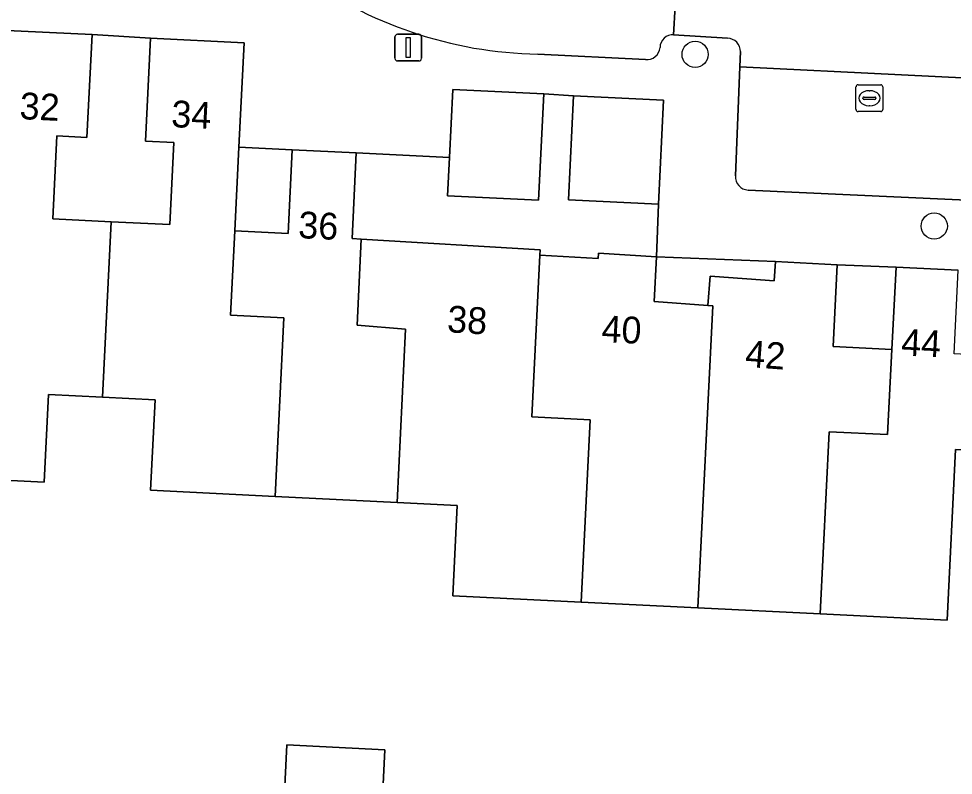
# Model space of a CAD drawing. Extents: x 162989 to 165008, y 383432 to 384338.
# Drawn here: x 164427.3 to 164462.21, y 383840 to 383868.26 of the extents above; entities that cross this region are included whole.
import ezdxf

# ---------------------------------------------------------------- set-up
doc = ezdxf.new("R2010")
doc.units = 0
for name, color, linetype in [('IMGEO_Boom', 7, 'Continuous'), ('IMGEO_Erf', 7, 'Continuous'), ('IMGEO_Kolk', 7, 'Continuous'), ('IMGEO_Lichtmast', 7, 'Continuous'), ('IMGEO_Pand', 7, 'Continuous'), ('IMGEO_Pand_nummerreeks', 7, 'Continuous'), ('IMGEO_Parkeervlak_open', 7, 'Continuous'), ('IMGEO_Rijbaan_lokaal_open', 7, 'Continuous'), ('IMGEO_Voetpad_open', 7, 'Continuous')]:
    doc.layers.add(name, color=color, linetype=linetype)

msp = doc.modelspace()

# ---------------------------------------------------------------- linework, layer by layer
at = {"layer": 'IMGEO_Boom'}
for centre in [(164452.57, 383866.926), (164461.502, 383860.516)]:
    msp.add_circle(centre, 0.489, dxfattribs=at)
at = {"layer": 'IMGEO_Erf'}
for points in [[(164430.041, 383867.663), (164429.851, 383863.824), (164428.73, 383863.879), (164428.577, 383860.783), (164430.762, 383860.675), (164432.951, 383860.567), (164433.102, 383863.635), (164432.039, 383863.688), (164432.229, 383867.536)], [(164446.916, 383865.449), (164446.72, 383861.478), (164443.32, 383861.646), (164443.39, 383863.073), (164439.912, 383863.244), (164439.754, 383860.049), (164440.1, 383860.028), (164446.775, 383859.629), (164446.765, 383859.429), (164448.945, 383859.298), (164448.955, 383859.498), (164451.126, 383859.368), (164451.196, 383861.33), (164447.839, 383861.496), (164448.031, 383865.384)], [(164435.527, 383863.463), (164435.372, 383860.332), (164437.365, 383860.233), (164437.52, 383863.362)], [(164451.126, 383859.368), (164451.044, 383857.693), (164453.05, 383857.547), (164453.13, 383858.644), (164453.31, 383858.631), (164455.519, 383858.468), (164455.571, 383859.186)], [(164457.879, 383859.072), (164457.728, 383856.017), (164459.922, 383855.909), (164460.074, 383858.977)]]:
    msp.add_lwpolyline(points, close=True, dxfattribs=at)
for points in [[(164463.848, 383838.96), (164464.42, 383852.072), (164462.301, 383852.176), (164461.986, 383845.795), (164457.24, 383846.03), (164452.676, 383846.255), (164448.318, 383846.471), (164443.513, 383846.708), (164443.679, 383850.085), (164441.436, 383850.196), (164436.878, 383850.421), (164432.23, 383850.651), (164432.396, 383854.022), (164430.433, 383854.119), (164428.411, 383854.219), (164428.25, 383850.948), (164423.508, 383851.182), (164418.683, 383851.42), (164418.197, 383842.174), (164421.684, 383842.002), (164421.492, 383838.115)], [(164437.134, 383837.295), (164437.324, 383841.136), (164440.982, 383840.956), (164440.792, 383837.115)]]:
    msp.add_lwpolyline(points, dxfattribs=at)
at = {"layer": 'IMGEO_Kolk'}
for p, q in [((164458.579, 383864.864), (164458.579, 383865.716)), ((164458.654, 383865.79), (164459.506, 383865.79)), ((164459.58, 383865.716), (164459.58, 383864.864)), ((164458.838, 383865.284), (164458.838, 383865.296)), ((164458.881, 383865.333), (164459.279, 383865.333)), ((164459.067, 383865.57), (164459.092, 383865.57)), ((164459.322, 383865.296), (164459.322, 383865.284)), ((164459.276, 383865.247), (164458.878, 383865.247)), ((164459.09, 383865.01), (164459.065, 383865.01)), ((164459.506, 383864.79), (164458.654, 383864.79))]:
    msp.add_line(p, q, dxfattribs=at)
for points in [[(164458.579, 383864.864), (164458.579, 383865.716)], [(164458.654, 383865.79), (164459.506, 383865.79)], [(164459.58, 383865.716), (164459.58, 383864.864)], [(164459.506, 383864.79), (164458.654, 383864.79)]]:
    msp.add_lwpolyline(points, dxfattribs=at)
for centre, radius, start, end in [((164458.656, 383865.714), 0.0765, 91.552, 178.448), ((164458.656, 383865.714), 0.0765, 91.552, 178.448), ((164459.504, 383865.714), 0.0765, 1.552, 88.448), ((164459.504, 383865.714), 0.0765, 1.552, 88.448), ((164458.878, 383865.293), 0.0403, 85.8775, 175.7526), ((164458.875, 383865.283), 0.0366, 178.938, 274.7102), ((164459.279, 383865.29), 0.043, 264.8664, 352.4533), ((164459.283, 383865.295), 0.0386, 1.7309, 96.639), ((164458.656, 383864.866), 0.0765, 181.552, 268.448), ((164458.656, 383864.866), 0.0765, 181.552, 268.448), ((164459.504, 383864.866), 0.0765, 271.552, 358.448), ((164459.504, 383864.866), 0.0765, 271.552, 358.448)]:
    msp.add_arc(centre, radius, start, end, dxfattribs=at)
for centre, major_axis, ratio, start_param, end_param in [((164459.066, 383865.29), (-0.387, 0.002), 0.722429, 4.712389, 7.853982), ((164459.091, 383865.29), (-0.39, 0.002), 0.717154, 1.570796, 4.712389)]:
    msp.add_ellipse(centre, major_axis=major_axis, ratio=ratio, start_param=start_param, end_param=end_param, dxfattribs=at)
at = {"layer": 'IMGEO_Lichtmast'}
for p, q in [((164441.358, 383866.779), (164441.358, 383867.579)), ((164441.358, 383867.579), (164441.358, 383866.779)), ((164441.458, 383867.679), (164442.248, 383867.679)), ((164442.248, 383867.679), (164441.458, 383867.679)), ((164442.348, 383867.579), (164442.348, 383866.779)), ((164442.348, 383866.779), (164442.348, 383867.579)), ((164442.248, 383866.679), (164441.458, 383866.679)), ((164441.458, 383866.679), (164442.248, 383866.679))]:
    msp.add_line(p, q, dxfattribs=at)
msp.add_lwpolyline([(164441.778, 383867.554), (164441.928, 383867.554), (164441.928, 383866.804), (164441.778, 383866.804), (164441.778, 383867.554)], dxfattribs=at)
for centre, start, end in [((164441.458, 383867.579), 90, 180), ((164441.458, 383867.579), 90, 180), ((164442.248, 383867.579), 0, 90), ((164442.248, 383867.579), 360, 90), ((164441.458, 383866.779), 180, 270), ((164441.458, 383866.779), 180, 270), ((164442.248, 383866.779), 270, 0), ((164442.248, 383866.779), 270, 0)]:
    msp.add_arc(centre, 0.1, start, end, dxfattribs=at)
at = {"layer": 'IMGEO_Pand'}
for points in [[(164430.762, 383860.675), (164428.577, 383860.783), (164428.73, 383863.879), (164429.851, 383863.824), (164430.041, 383867.663), (164426.58, 383867.834), (164426.237, 383860.892), (164426.075, 383857.676), (164423.843, 383857.795), (164423.508, 383851.182), (164428.25, 383850.948), (164428.411, 383854.219), (164430.433, 383854.119)], [(164435.372, 383860.332), (164435.527, 383863.463), (164435.719, 383867.363), (164432.229, 383867.536), (164432.039, 383863.688), (164433.102, 383863.635), (164432.951, 383860.567), (164430.762, 383860.675), (164430.433, 383854.119), (164432.396, 383854.022), (164432.23, 383850.651), (164436.878, 383850.421), (164437.208, 383857.082), (164435.214, 383857.188)], [(164443.39, 383863.073), (164443.32, 383861.646), (164446.72, 383861.478), (164446.916, 383865.449), (164443.515, 383865.618)], [(164448.031, 383865.384), (164447.839, 383861.496), (164451.196, 383861.33), (164451.388, 383865.219)], [(164441.436, 383850.196), (164441.755, 383856.66), (164439.94, 383856.81), (164440.1, 383860.028), (164439.754, 383860.049), (164439.912, 383863.244), (164437.52, 383863.362), (164437.365, 383860.233), (164435.372, 383860.332), (164435.214, 383857.188), (164437.208, 383857.082), (164436.878, 383850.421)], [(164441.436, 383850.196), (164443.679, 383850.085), (164443.513, 383846.708), (164448.318, 383846.471), (164448.651, 383853.277), (164446.465, 383853.386), (164446.765, 383859.429), (164446.775, 383859.629), (164440.1, 383860.028), (164439.94, 383856.81), (164441.755, 383856.66)], [(164453.23, 383857.534), (164453.05, 383857.547), (164451.044, 383857.693), (164451.126, 383859.368), (164448.955, 383859.498), (164448.945, 383859.298), (164446.765, 383859.429), (164446.465, 383853.386), (164448.651, 383853.277), (164448.318, 383846.471), (164452.676, 383846.255)], [(164457.574, 383852.835), (164459.759, 383852.727), (164459.922, 383855.909), (164457.728, 383856.017), (164457.879, 383859.072), (164455.571, 383859.186), (164455.519, 383858.468), (164453.31, 383858.631), (164453.13, 383858.644), (164453.05, 383857.547), (164453.23, 383857.534), (164452.676, 383846.255), (164457.24, 383846.03)], [(164459.922, 383855.909), (164459.759, 383852.727), (164457.574, 383852.835), (164457.24, 383846.03), (164461.986, 383845.795), (164462.301, 383852.176), (164464.42, 383852.072), (164464.596, 383855.623), (164462.244, 383855.739), (164462.398, 383858.862), (164460.074, 383858.977)], [(164437.134, 383837.295), (164440.285, 383837.14), (164440.792, 383837.115), (164440.982, 383840.956), (164437.324, 383841.136)]]:
    msp.add_lwpolyline(points, close=True, dxfattribs=at)
at = {"layer": 'IMGEO_Parkeervlak_open'}
for points in [[(164451.767, 383867.66), (164451.829, 383868.725), (164446.728, 383868.986)], [(164446.691, 383866.936), (164450.713, 383866.73)], [(164466.283, 383864.874), (164466.283, 383865.011), (164466.322, 383865.859), (164454.242, 383866.466), (164454.074, 383862.392)], [(164454.546, 383861.859), (164465.979, 383861.337), (164465.979, 383864.859), (164466.283, 383864.874)]]:
    msp.add_lwpolyline(points, dxfattribs=at)
for centre, radius, start, end in [((164446.972, 383882.421), 15.488, 233.6202, 268.9587), ((164451.743, 383867.175), 0.485, 87.1973, 179.2048), ((164450.76, 383867.228), 0.501, 264.6637, 354.6781), ((164454.576, 383862.361), 0.503, 176.447, 266.6062)]:
    msp.add_arc(centre, radius, start, end, dxfattribs=at)
at = {"layer": 'IMGEO_Rijbaan_lokaal_open'}
for points in [[(164454.265, 383867.028), (164454.242, 383866.466), (164466.322, 383865.859), (164479.535, 383865.195), (164479.748, 383869.687), (164476.008, 383869.844), (164470.632, 383870.073), (164470.76, 383872.782)], [(164446.728, 383868.986), (164451.829, 383868.725), (164451.767, 383867.66), (164453.782, 383867.534)]]:
    msp.add_lwpolyline(points, dxfattribs=at)
msp.add_arc((164453.755, 383867.025), 0.51, 0.3252, 87.0103, dxfattribs=at)
at = {"layer": 'IMGEO_Voetpad_open'}
for points in [[(164416.786, 383869.118), (164416.741, 383868.219), (164417.191, 383868.197), (164419.66, 383868.171), (164426.58, 383867.834), (164430.041, 383867.663), (164432.229, 383867.536), (164435.719, 383867.363), (164435.527, 383863.463), (164437.52, 383863.362), (164439.912, 383863.244), (164443.39, 383863.073), (164443.515, 383865.618), (164446.916, 383865.449), (164448.031, 383865.384), (164451.388, 383865.219), (164451.196, 383861.33), (164451.126, 383859.368), (164455.571, 383859.186), (164457.879, 383859.072), (164460.074, 383858.977), (164462.398, 383858.862)], [(164453.782, 383867.534), (164451.767, 383867.66)], [(164454.074, 383862.392), (164454.242, 383866.466), (164454.265, 383867.028)], [(164450.713, 383866.73), (164446.691, 383866.936)], [(164483.608, 383864.99), (164483.52, 383864.994), (164482.697, 383865.036), (164479.535, 383865.195), (164466.322, 383865.859), (164466.283, 383865.011), (164466.283, 383864.874), (164466.291, 383861.322), (164465.979, 383861.337), (164454.546, 383861.859)]]:
    msp.add_lwpolyline(points, dxfattribs=at)
for centre, radius, start, end in [((164446.972, 383882.421), 15.488, 233.6202, 268.9587), ((164451.743, 383867.175), 0.485, 87.1973, 179.2048), ((164453.755, 383867.025), 0.51, 0.3252, 87.0103), ((164450.76, 383867.228), 0.501, 264.6637, 354.6781), ((164454.576, 383862.361), 0.503, 176.447, 266.6062)]:
    msp.add_arc(centre, radius, start, end, dxfattribs=at)

# ---------------------------------------------------------------- texts
at = {"layer": 'IMGEO_Pand_nummerreeks'}
for s, rotation, p in [('32', 357.1714, (164427.32, 383864.513)), ('34', 357.1622, (164432.986, 383864.214)), ('36', 357.1758, (164437.729, 383860.068)), ('38', 356.573, (164443.287, 383856.552)), ('40', 357.181, (164449.056, 383856.187)), ('44', 357.1671, (164460.249, 383855.684)), ('42', 355.7888, (164454.417, 383855.26))]:
    msp.add_text(s, height=1, rotation=rotation, dxfattribs=at).set_placement(p)

doc.saveas('drawing.dxf')
